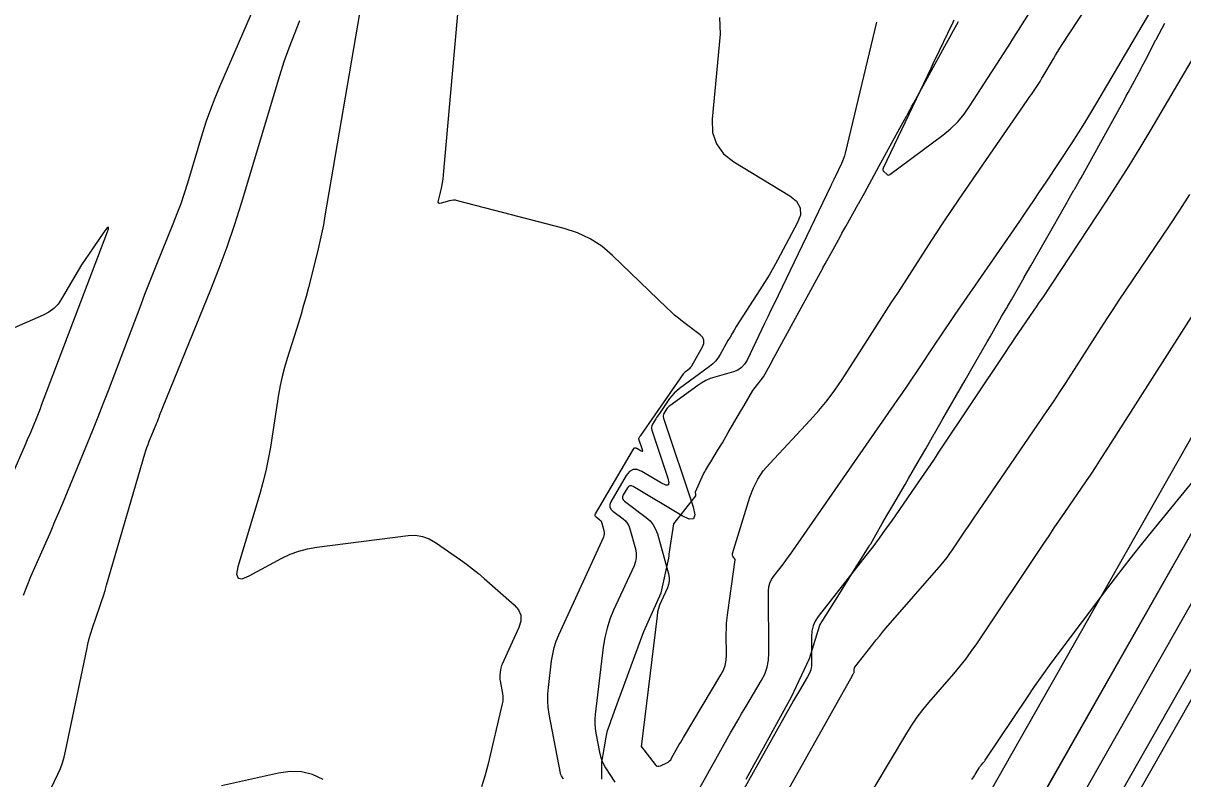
# Model space of a CAD drawing. Extents: x 658976 to 668721, y 639543 to 647196.
# Drawn here: x 662417.7 to 662502.6, y 643474 to 643529.3 of the extents above; entities that cross this region are included whole.
import ezdxf

# ---------------------------------------------------------------- set-up
doc = ezdxf.new("R2010")
doc.units = 0
for name, color, linetype in [('Ex_Major Contours', 7, 'Continuous'), ('Ex_Minor Contours', 7, 'Continuous'), ('R_Ramp 15 Degree_Min Ls', 7, 'Continuous'), ('R_Ramp 20 Degree Des Ls', 7, 'Continuous'), ('R_Ramp 20 Degree Des Ls Annot', 7, 'Continuous'), ('R_Ramp 20 Degree Existing Ramp', 7, 'Continuous'), ('R_Ramp 20 Degree_Min Ls', 7, 'Continuous')]:
    doc.layers.add(name, color=color, linetype=linetype)

msp = doc.modelspace()

# ---------------------------------------------------------------- linework, layer by layer
at = {"layer": 'Ex_Major Contours'}
for points in [[(662468.713, 643529.724), (662468.767, 643528.502), (662468.183, 643522.289), (662468.209, 643521.319), (662468.481, 643520.473), (662469, 643519.751), (662469.765, 643519.153), (662473.859, 643516.682), (662474.356, 643516.278), (662474.614, 643515.807), (662474.631, 643515.271), (662474.41, 643514.67), (662472.96, 643511.979), (662472.654, 643511.425), (662472.338, 643510.877), (662472.012, 643510.335), (662471.675, 643509.799), (662469.944, 643507.103), (662469.786, 643506.852), (662469.631, 643506.599), (662469.481, 643506.344), (662469.334, 643506.087), (662468.755, 643505.053), (662468.599, 643504.805), (662468.418, 643504.578), (662468.215, 643504.371), (662467.987, 643504.186), (662465.779, 643502.57), (662465.577, 643502.409), (662465.39, 643502.234), (662465.219, 643502.043), (662465.063, 643501.837), (662464.308, 643500.753), (662464.241, 643500.656), (662464.175, 643500.557), (662464.111, 643500.458), (662464.048, 643500.359), (662463.798, 643499.958), (662463.748, 643499.856), (662463.724, 643499.751), (662463.724, 643499.644), (662463.749, 643499.533), (662464.93, 643496.004), (662465.001, 643495.682), (662464.949, 643495.514), (662464.774, 643495.5), (662464.476, 643495.639), (662463.035, 643496.502), (662462.693, 643496.645), (662462.388, 643496.644), (662462.121, 643496.499), (662461.89, 643496.209), (662460.767, 643494.293), (662460.687, 643494.099), (662460.683, 643493.92), (662460.755, 643493.757), (662460.903, 643493.608), (662461.648, 643493.046), (662461.819, 643492.894), (662461.959, 643492.722), (662462.068, 643492.529), (662462.146, 643492.314), (662462.553, 643490.847), (662462.614, 643490.53), (662462.617, 643490.217), (662462.564, 643489.909), (662462.454, 643489.605), (662460.962, 643486.349), (662460.693, 643485.698), (662460.477, 643485.032), (662460.313, 643484.352), (662460.202, 643483.657), (662459.606, 643478.719), (662459.578, 643478.379), (662459.577, 643478.039), (662459.601, 643477.701), (662459.652, 643477.363), (662459.921, 643475.952), (662459.992, 643475.651), (662460.092, 643475.361), (662460.218, 643475.082), (662460.372, 643474.813), (662461.041, 643473.761)], [(662467.018, 643472.904), (662469.528, 643477.377), (662469.8, 643477.858), (662470.076, 643478.337), (662470.355, 643478.814), (662470.637, 643479.289), (662471.774, 643481.185), (662472.022, 643481.668), (662472.199, 643482.172), (662472.303, 643482.695), (662472.336, 643483.238), (662472.309, 643487.778), (662472.33, 643488.064), (662472.397, 643488.335), (662472.509, 643488.59), (662472.667, 643488.829), (662473.391, 643489.755), (662473.57, 643489.988), (662473.746, 643490.223), (662473.919, 643490.461), (662474.088, 643490.701), (662481.728, 643501.701), (662482.088, 643502.221), (662482.445, 643502.744), (662482.8, 643503.268), (662483.152, 643503.794), (662484.555, 643505.902), (662484.907, 643506.429), (662485.261, 643506.953), (662485.617, 643507.476), (662485.976, 643507.998), (662490.699, 643514.832), (662491.186, 643515.542), (662491.67, 643516.254), (662492.151, 643516.968), (662492.627, 643517.685), (662494.526, 643520.558), (662494.996, 643521.279), (662495.457, 643522.007), (662495.908, 643522.74), (662496.349, 643523.479), (662500.47, 643530.484)], [(662413.199, 643487.762), (662417.903, 643498.482), (662418.006, 643498.719), (662418.108, 643498.956), (662418.209, 643499.194), (662418.308, 643499.433), (662418.704, 643500.388), (662418.802, 643500.628), (662418.898, 643500.868), (662418.992, 643501.108), (662419.085, 643501.35), (662423.852, 643513.914), (662423.969, 643514.261), (662423.973, 643514.394), (662423.866, 643514.315), (662423.647, 643514.022), (662422.541, 643512.416), (662422.273, 643512.019), (662422.013, 643511.617), (662421.76, 643511.21), (662421.515, 643510.799), (662420.548, 643509.144), (662420.282, 643508.758), (662419.966, 643508.427), (662419.601, 643508.153), (662419.186, 643507.933), (662406.981, 643502.616)]]:
    msp.add_lwpolyline(points, dxfattribs=at)
at = {"layer": 'Ex_Minor Contours'}
for points in [[(662480.209, 643529.393), (662477.914, 643519.794), (662477.861, 643519.599), (662477.799, 643519.407), (662477.726, 643519.22), (662477.643, 643519.036), (662477.173, 643518.061), (662477.144, 643518.001), (662477.116, 643517.942), (662477.087, 643517.882), (662477.059, 643517.823), (662476.945, 643517.585), (662476.916, 643517.525), (662476.888, 643517.466), (662476.859, 643517.407), (662476.831, 643517.347), (662472.703, 643508.774), (662472.474, 643508.297), (662472.245, 643507.82), (662472.017, 643507.343), (662471.789, 643506.865), (662470.729, 643504.641), (662470.552, 643504.348), (662470.329, 643504.111), (662470.058, 643503.929), (662469.74, 643503.802), (662468.374, 643503.408), (662468.039, 643503.296), (662467.718, 643503.156), (662467.41, 643502.989), (662467.115, 643502.794), (662465.08, 643501.319), (662465.009, 643501.262), (662464.945, 643501.199), (662464.887, 643501.131), (662464.835, 643501.056), (662464.642, 643500.746), (662464.604, 643500.667), (662464.584, 643500.586), (662464.584, 643500.503), (662464.604, 643500.417), (662466.78, 643493.914), (662466.907, 643493.342), (662466.815, 643493.043), (662466.503, 643493.018), (662465.972, 643493.265), (662462.387, 643495.412), (662462.264, 643495.463), (662462.154, 643495.463), (662462.058, 643495.41), (662461.975, 643495.306), (662461.669, 643494.784), (662461.617, 643494.659), (662461.615, 643494.543), (662461.661, 643494.437), (662461.757, 643494.341), (662463.348, 643493.139), (662463.628, 643492.891), (662463.857, 643492.609), (662464.036, 643492.292), (662464.164, 643491.941), (662464.975, 643489.019), (662465.025, 643488.755), (662465.028, 643488.495), (662464.984, 643488.239), (662464.893, 643487.987), (662464.434, 643486.985), (662464.329, 643486.731), (662464.245, 643486.472), (662464.181, 643486.207), (662464.138, 643485.936), (662462.983, 643476.363), (662462.983, 643476.36), (662462.984, 643476.355), (662462.992, 643476.343), (662463.991, 643475.056), (662464.074, 643474.973), (662464.167, 643474.93), (662464.27, 643474.927), (662464.381, 643474.962), (662464.847, 643475.181), (662464.957, 643475.243), (662465.054, 643475.32), (662465.137, 643475.41), (662465.206, 643475.516), (662465.671, 643476.344), (662465.77, 643476.519), (662465.871, 643476.693), (662465.972, 643476.867), (662466.075, 643477.04), (662468.821, 643481.619), (662468.997, 643481.961), (662469.121, 643482.316), (662469.195, 643482.686), (662469.218, 643483.069), (662469.209, 643484.631), (662469.214, 643485.021), (662469.233, 643485.41), (662469.266, 643485.797), (662469.314, 643486.184), (662469.86, 643490.031), (662469.861, 643490.039), (662469.864, 643490.051), (662469.864, 643490.053), (662469.864, 643490.055), (662469.864, 643490.057), (662469.863, 643490.059), (662469.691, 643490.308), (662469.668, 643490.351), (662469.655, 643490.396), (662469.654, 643490.442), (662469.664, 643490.49), (662470.943, 643494.617), (662471.197, 643495.3), (662471.522, 643495.942), (662471.92, 643496.542), (662472.389, 643497.1), (662475.351, 643500.252), (662475.985, 643500.959), (662476.586, 643501.692), (662477.152, 643502.452), (662477.684, 643503.239), (662479.746, 643506.438), (662480.261, 643507.238), (662480.777, 643508.038), (662481.292, 643508.838), (662481.807, 643509.638), (662484.029, 643513.09), (662484.574, 643513.929), (662485.127, 643514.765), (662485.686, 643515.595), (662486.252, 643516.421), (662491.241, 643523.642), (662491.343, 643523.79), (662491.443, 643523.937), (662491.543, 643524.086), (662491.642, 643524.235), (662492.036, 643524.831), (662492.134, 643524.981), (662492.229, 643525.132), (662492.323, 643525.284), (662492.415, 643525.437), (662493.16, 643526.705), (662493.316, 643526.966), (662493.476, 643527.226), (662493.638, 643527.484), (662493.804, 643527.739), (662507.648, 643548.811)], [(662437.723, 643537.6), (662432.106, 643524.664), (662431.758, 643523.83), (662431.435, 643522.987), (662431.137, 643522.135), (662430.864, 643521.274), (662429.758, 643517.604), (662429.52, 643516.846), (662429.264, 643516.093), (662428.99, 643515.348), (662428.699, 643514.608), (662427.5, 643511.662), (662427.202, 643510.925), (662426.909, 643510.185), (662426.62, 643509.445), (662426.336, 643508.702), (662423.943, 643502.396), (662423.573, 643501.43), (662423.195, 643500.467), (662422.81, 643499.506), (662422.418, 643498.549), (662420.603, 643494.163), (662420.321, 643493.488), (662420.036, 643492.814), (662419.748, 643492.142), (662419.456, 643491.471), (662418.279, 643488.792), (662417.994, 643488.118), (662417.725, 643487.439)], [(662508.354, 643535.239), (662500.283, 643521.52), (662499.492, 643520.196), (662498.684, 643518.882), (662497.859, 643517.578), (662497.016, 643516.285), (662492.348, 643509.223), (662492.128, 643508.893), (662491.907, 643508.563), (662491.684, 643508.235), (662491.459, 643507.908), (662490.557, 643506.602), (662490.332, 643506.275), (662490.108, 643505.947), (662489.886, 643505.618), (662489.666, 643505.288), (662484.803, 643497.982), (662484.372, 643497.339), (662483.938, 643496.698), (662483.502, 643496.059), (662483.062, 643495.422), (662481.295, 643492.879), (662480.849, 643492.246), (662480.395, 643491.62), (662479.931, 643491), (662479.459, 643490.387), (662475.947, 643485.891), (662475.727, 643485.558), (662475.57, 643485.204), (662475.477, 643484.827), (662475.448, 643484.429), (662475.459, 643482.556), (662475.442, 643482.271), (662475.387, 643481.997), (662475.295, 643481.733), (662475.164, 643481.479), (662474.568, 643480.484), (662474.42, 643480.235), (662474.273, 643479.985), (662474.128, 643479.733), (662473.986, 643479.481), (662468.589, 643469.865)], [(662457.29, 643473.997), (662457.267, 643474.044), (662457.15, 643474.23), (662457.122, 643474.277), (662457.1, 643474.326), (662457.083, 643474.378), (662457.07, 643474.431), (662456.251, 643478.742), (662456.177, 643479.228), (662456.142, 643479.716), (662456.144, 643480.205), (662456.184, 643480.695), (662456.421, 643482.659), (662456.499, 643483.144), (662456.613, 643483.62), (662456.764, 643484.085), (662456.952, 643484.539), (662460.239, 643491.711), (662460.279, 643491.821), (662460.298, 643491.932), (662460.297, 643492.045), (662460.275, 643492.159), (662460.128, 643492.688), (662460.1, 643492.766), (662460.061, 643492.835), (662460.01, 643492.897), (662459.949, 643492.952), (662459.68, 643493.155), (662459.627, 643493.208), (662459.6, 643493.267), (662459.602, 643493.332), (662459.631, 643493.402), (662462.407, 643498.139), (662462.458, 643498.203), (662462.517, 643498.235), (662462.585, 643498.235), (662462.66, 643498.204), (662462.979, 643498.013), (662463.045, 643497.982), (662463.084, 643497.985), (662463.095, 643498.022), (662463.079, 643498.094), (662462.818, 643498.874), (662462.813, 643498.899), (662462.813, 643498.922), (662462.818, 643498.946), (662462.829, 643498.968), (662462.884, 643499.057), (662462.898, 643499.079), (662462.913, 643499.101), (662462.927, 643499.122), (662462.942, 643499.144), (662466.089, 643503.664), (662466.131, 643503.72), (662466.178, 643503.772), (662466.229, 643503.82), (662466.284, 643503.864), (662466.513, 643504.032), (662466.568, 643504.076), (662466.617, 643504.126), (662466.66, 643504.18), (662466.697, 643504.239), (662467.478, 643505.634), (662467.573, 643505.878), (662467.576, 643506.102), (662467.485, 643506.307), (662467.301, 643506.493), (662465.998, 643507.488), (662465.708, 643507.717), (662465.424, 643507.954), (662465.148, 643508.199), (662464.878, 643508.452), (662460.878, 643512.313), (662460.09, 643512.984), (662459.236, 643513.538), (662458.318, 643513.976), (662457.334, 643514.297), (662449.518, 643516.32), (662449.372, 643516.347), (662449.227, 643516.355), (662449.082, 643516.342), (662448.937, 643516.31), (662448.338, 643516.133), (662448.225, 643516.115), (662448.154, 643516.141), (662448.125, 643516.211), (662448.138, 643516.325), (662448.29, 643516.926), (662448.315, 643517.032), (662448.339, 643517.138), (662448.36, 643517.244), (662448.379, 643517.351), (662448.452, 643517.779), (662448.469, 643517.886), (662448.484, 643517.994), (662448.497, 643518.101), (662448.508, 643518.21), (662449.717, 643531.915)], [(662485.875, 643529.52), (662485.719, 643529.201), (662485.563, 643528.883), (662485.408, 643528.563), (662484.791, 643527.284), (662484.637, 643526.965), (662484.483, 643526.645), (662484.329, 643526.325), (662484.176, 643526.005), (662480.687, 643518.701), (662480.666, 643518.635), (662480.666, 643518.572), (662480.689, 643518.514), (662480.734, 643518.46), (662480.958, 643518.253), (662481.015, 643518.214), (662481.073, 643518.199), (662481.132, 643518.208), (662481.193, 643518.241), (662485.055, 643521.114), (662485.627, 643521.58), (662486.151, 643522.092), (662486.626, 643522.649), (662487.052, 643523.251), (662488.662, 643525.751), (662489.063, 643526.376), (662489.464, 643527.003), (662489.862, 643527.63), (662490.26, 643528.258), (662492.042, 643531.082)], [(662442.347, 643530.03), (662439.828, 643515.22), (662439.708, 643514.557), (662439.576, 643513.897), (662439.431, 643513.239), (662439.272, 643512.585), (662438.613, 643509.972), (662438.444, 643509.32), (662438.265, 643508.671), (662438.076, 643508.025), (662437.878, 643507.381), (662437.057, 643504.775), (662436.864, 643504.123), (662436.697, 643503.466), (662436.554, 643502.803), (662436.436, 643502.134), (662435.827, 643498.279), (662435.676, 643497.416), (662435.496, 643496.559), (662435.288, 643495.709), (662435.051, 643494.865), (662433.454, 643489.522), (662433.358, 643488.99), (662433.461, 643488.703), (662433.764, 643488.659), (662434.265, 643488.86), (662436.669, 643490.153), (662437.279, 643490.446), (662437.909, 643490.68), (662438.557, 643490.855), (662439.224, 643490.97), (662445.916, 643491.811), (662446.455, 643491.832), (662446.969, 643491.756), (662447.46, 643491.583), (662447.927, 643491.314), (662449.746, 643490.043), (662450.196, 643489.719), (662450.637, 643489.383), (662451.067, 643489.034), (662451.488, 643488.674), (662453.674, 643486.746), (662453.992, 643486.381), (662454.156, 643485.984), (662454.167, 643485.554), (662454.025, 643485.091), (662452.795, 643482.409), (662452.755, 643482.313), (662452.723, 643482.215), (662452.699, 643482.114), (662452.683, 643482.011), (662452.633, 643481.596), (662452.624, 643481.493), (662452.624, 643481.389), (662452.631, 643481.286), (662452.647, 643481.184), (662452.824, 643480.251), (662452.85, 643480.062), (662452.856, 643479.873), (662452.842, 643479.684), (662452.807, 643479.496), (662451.745, 643475.011), (662451.532, 643474.208), (662451.279, 643473.419)], [(662419.524, 643472.763), (662420.28, 643474.363), (662420.456, 643474.767), (662420.608, 643475.18), (662420.735, 643475.6), (662420.837, 643476.029), (662422.383, 643483.473), (662422.472, 643483.874), (662422.574, 643484.271), (662422.689, 643484.665), (662422.815, 643485.056), (662423.346, 643486.612), (662423.477, 643487.001), (662423.603, 643487.392), (662423.724, 643487.785), (662423.841, 643488.179), (662426.64, 643497.799), (662426.711, 643498.031), (662426.788, 643498.26), (662426.871, 643498.488), (662426.961, 643498.713), (662427.473, 643499.95), (662427.494, 643500.003), (662427.516, 643500.057), (662427.537, 643500.11), (662427.558, 643500.164), (662427.64, 643500.381), (662427.66, 643500.434), (662427.681, 643500.488), (662427.703, 643500.542), (662427.724, 643500.596), (662431.477, 643509.812), (662432.091, 643511.373), (662432.668, 643512.946), (662433.207, 643514.533), (662433.71, 643516.133), (662436.526, 643525.478), (662436.85, 643526.498), (662437.203, 643527.508), (662437.586, 643528.506), (662437.997, 643529.494)], [(662470.16, 643466.826), (662478.443, 643481.585), (662478.457, 643481.609), (662478.47, 643481.633), (662478.484, 643481.656), (662478.498, 643481.68), (662478.554, 643481.773), (662478.567, 643481.797), (662478.575, 643481.822), (662478.581, 643481.848), (662478.582, 643481.875), (662478.581, 643482.051), (662478.584, 643482.089), (662478.593, 643482.124), (662478.607, 643482.158), (662478.628, 643482.189), (662479.951, 643483.882), (662480.181, 643484.173), (662480.415, 643484.46), (662480.653, 643484.745), (662480.894, 643485.026), (662484.938, 643489.675), (662485.162, 643489.94), (662485.377, 643490.213), (662485.584, 643490.492), (662485.782, 643490.778), (662486.556, 643491.934), (662486.75, 643492.223), (662486.945, 643492.511), (662487.14, 643492.799), (662487.336, 643493.087), (662492.71, 643500.939), (662493.162, 643501.605), (662493.609, 643502.275), (662494.05, 643502.949), (662494.485, 643503.626), (662496.216, 643506.343), (662496.651, 643507.02), (662497.091, 643507.695), (662497.535, 643508.367), (662497.983, 643509.035), (662501.662, 643514.481), (662502.417, 643515.616), (662503.155, 643516.762)], [(662504.855, 643510.332), (662497.009, 643498.02), (662496.641, 643497.447), (662496.267, 643496.876), (662495.889, 643496.309), (662495.507, 643495.745), (662493.967, 643493.496), (662493.583, 643492.933), (662493.2, 643492.369), (662492.819, 643491.804), (662492.439, 643491.238), (662487.519, 643483.893), (662487.125, 643483.323), (662486.712, 643482.766), (662486.283, 643482.222), (662485.836, 643481.692), (662484.014, 643479.598), (662483.571, 643479.065), (662483.154, 643478.514), (662482.762, 643477.945), (662482.394, 643477.357), (662478.822, 643471.345)], [(662487.195, 643473.961), (662487.26, 643474.053), (662487.322, 643474.147), (662487.383, 643474.242), (662487.442, 643474.338), (662487.726, 643474.817), (662487.757, 643474.867), (662487.791, 643474.916), (662487.827, 643474.964), (662487.865, 643475.009), (662488.022, 643475.189), (662488.06, 643475.235), (662488.097, 643475.282), (662488.132, 643475.329), (662488.166, 643475.378), (662491.253, 643479.988), (662491.784, 643480.769), (662492.326, 643481.543), (662492.878, 643482.309), (662493.441, 643483.067), (662497.139, 643487.98), (662497.951, 643489.046), (662498.772, 643490.104), (662499.605, 643491.154), (662500.448, 643492.195), (662506.791, 643499.946)], [(662439.693, 643473.967), (662438.909, 643474.319), (662438.102, 643474.515), (662437.273, 643474.554), (662436.421, 643474.437), (662432.259, 643473.494)]]:
    msp.add_lwpolyline(points, dxfattribs=at)
at = {"layer": 'R_Ramp 15 Degree_Min Ls'}
for p, q in [((662432.263, 643366.934), (662529.688, 643538.539)), ((662437.481, 643363.971), (662534.906, 643535.576))]:
    msp.add_line(p, q, dxfattribs=at)
at = {"layer": 'R_Ramp 20 Degree Des Ls'}
for p, q in [((662448.953, 643403.354), (662551.241, 643583.524)), ((662437.446, 643370.932), (662556.459, 643580.562))]:
    msp.add_line(p, q, dxfattribs=at)
msp.add_lwpolyline([(662460.092, 643473.994), (662460.094, 643475.204), (662460.094, 643475.237), (662460.26, 643476.217), (662460.424, 643477.066), (662460.448, 643477.186), (662460.519, 643477.552), (662460.56, 643477.662), (662460.564, 643477.673), (662460.727, 643478.127), (662460.732, 643478.141), (662460.788, 643478.296), (662460.808, 643478.352), (662461.222, 643479.495), (662461.7, 643480.819), (662462.51, 643483.002), (662463.176, 643484.796), (662464.432, 643487.619), (662465.013, 643490.153), (662465.019, 643490.301), (662465.021, 643490.364), (662465.024, 643490.449), (662465.373, 643492.67), (662466.989, 643494.718), (662466.98, 643494.802), (662466.958, 643495.011), (662467.536, 643496.321), (662467.538, 643496.325), (662467.627, 643496.479), (662467.658, 643496.534), (662467.681, 643496.573), (662467.942, 643497.001), (662468.07, 643497.21), (662468.57, 643498.028), (662468.922, 643498.602), (662469.358, 643499.355), (662470.249, 643500.891), (662470.506, 643501.334), (662471.141, 643502.43), (662471.938, 643503.431), (662472.532, 643504.52), (662472.532, 643504.52), (662472.547, 643504.546), (662472.836, 643505.078), (662473.14, 643505.636), (662473.14, 643505.636), (662474.694, 643508.486), (662475.542, 643510.041), (662476.249, 643511.338), (662476.285, 643511.404), (662476.449, 643511.699), (662477.283, 643513.192), (662477.586, 643513.761), (662477.592, 643513.772), (662477.621, 643513.828), (662477.679, 643513.934), (662477.68, 643513.935), (662477.96, 643514.438), (662478.876, 643516.077), (662478.883, 643516.093), (662479.341, 643516.928), (662480.386, 643518.833), (662481.926, 643521.639), (662482.409, 643522.514), (662482.426, 643522.544), (662482.442, 643522.574), (662482.442, 643522.574), (662482.47, 643522.624), (662482.676, 643522.999), (662482.803, 643523.231), (662482.909, 643523.426), (662485.217, 643527.63), (662486.095, 643529.223), (662486.214, 643529.435)], dxfattribs=at)
at = {"layer": 'R_Ramp 20 Degree Existing Ramp'}
for p, q in [((662423.285, 643351.119), (662529.684, 643538.53)), ((662428.503, 643348.157), (662534.902, 643535.567))]:
    msp.add_line(p, q, dxfattribs=at)
at = {"layer": 'R_Ramp 20 Degree_Min Ls'}
msp.add_line((662418.305, 643332.427), (662517.202, 643506.624), dxfattribs=at)
msp.add_lwpolyline([(662470.673, 643473.985), (662471.262, 643475.051), (662471.943, 643476.285), (662473.058, 643478.333), (662473.977, 643480.015), (662475.299, 643482.809), (662476.057, 643485.265), (662476.13, 643485.382), (662476.161, 643485.432), (662476.204, 643485.5), (662477.364, 643487.362), (662478.714, 643489.528), (662478.754, 643489.59), (662478.853, 643489.746), (662479.626, 643490.969), (662479.629, 643490.973), (662479.723, 643491.124), (662479.756, 643491.179), (662479.78, 643491.217), (662480.035, 643491.648), (662480.156, 643491.86), (662480.628, 643492.69), (662480.96, 643493.273), (662481.399, 643494.025), (662482.295, 643495.559), (662482.553, 643496.001), (662483.192, 643497.095), (662483.818, 643498.172), (662484.437, 643499.25), (662484.438, 643499.25), (662484.453, 643499.276), (662484.755, 643499.802), (662485.072, 643500.354), (662485.072, 643500.355), (662486.692, 643503.175), (662487.576, 643504.714), (662488.314, 643505.998), (662488.351, 643506.063), (662488.518, 643506.357), (662489.367, 643507.844), (662489.698, 643508.4), (662489.705, 643508.41), (662489.738, 643508.464), (662489.799, 643508.57), (662489.799, 643508.57), (662490.085, 643509.071), (662491.018, 643510.702), (662491.028, 643510.717), (662491.507, 643511.543), (662492.587, 643513.432), (662494.173, 643516.218), (662494.248, 643516.35), (662494.666, 643517.088), (662494.683, 643517.118), (662494.7, 643517.148), (662494.7, 643517.148), (662494.728, 643517.198), (662494.94, 643517.571), (662495.071, 643517.8), (662495.181, 643517.994), (662497.52, 643522.184), (662498.382, 643523.784), (662498.497, 643523.997), (662498.621, 643524.227), (662499.578, 643526.002), (662499.586, 643526.018), (662499.633, 643526.107), (662499.889, 643526.603), (662500.657, 643528.087), (662500.674, 643528.123), (662501.309, 643529.317)], dxfattribs=at)

# ---------------------------------------------------------------- texts
at = {"layer": 'R_Ramp 20 Degree Des Ls Annot'}
msp.add_text('N29%%d35\'06"E', height=6, rotation=60.41509, dxfattribs=at).set_placement((662500.32, 643446.958))

doc.saveas('drawing.dxf')
